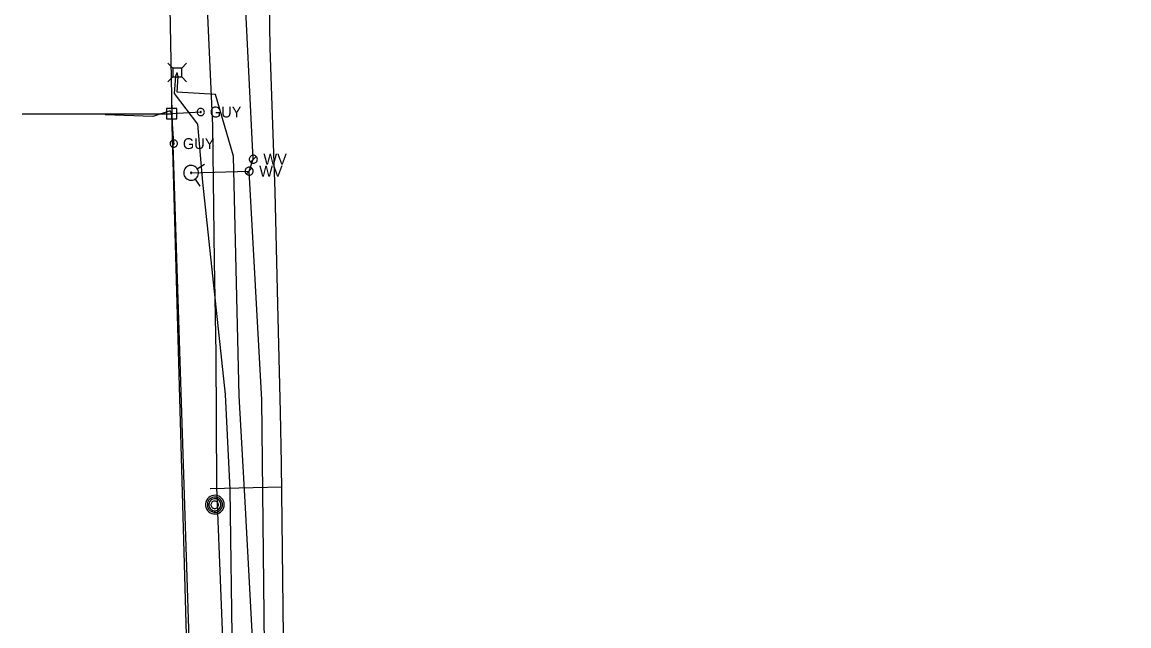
# Model space of a CAD drawing. Extents: x 596028 to 606371, y 330010 to 403088.
# Drawn here: x 601755.4 to 602146.4, y 398506.3 to 398719.7 of the extents above; entities that cross this region are included whole.
import ezdxf

# ---------------------------------------------------------------- set-up
doc = ezdxf.new("R2010")
doc.units = 0
for name, color, linetype in [('E_UTL_AG_Bold', 7, 'Continuous'), ('E_UTL_EGuyWire', 7, 'Continuous'), ('E_UTL_EPowerPole', 7, 'Continuous'), ('E_UTL_FO_UG', 7, 'Continuous'), ('E_UTL_G_UG', 7, 'Continuous'), ('E_UTL_MH', 7, 'Continuous'), ('E_UTL_Overhead', 7, 'Continuous'), ('E_UTL_SAN_UG', 7, 'Continuous'), ('E_UTL_TV_UG', 7, 'Continuous'), ('E_UTL_W', 7, 'Continuous'), ('E_UTL_W_UG', 7, 'Continuous'), ('E_UTL_WHydrant', 7, 'Continuous')]:
    doc.layers.add(name, color=color, linetype=linetype)

msp = doc.modelspace()

# ---------------------------------------------------------------- linework, layer by layer
at = {"layer": 'E_UTL_AG_Bold'}
for points in [[(601808.66, 398703.5), (601806.91, 398705.25)], [(601811.76, 398703.5), (601808.66, 398703.5)], [(601808.66, 398703.5), (601808.66, 398700.4)], [(601811.76, 398703.5), (601813.51, 398705.25)], [(601811.76, 398700.4), (601811.76, 398703.5)], [(601808.66, 398700.4), (601806.91, 398698.65)], [(601808.66, 398700.4), (601811.76, 398700.4)], [(601811.76, 398700.4), (601813.51, 398698.65)]]:
    msp.add_lwpolyline(points, dxfattribs=at)
at = {"layer": 'E_UTL_EGuyWire'}
for p in [(601818.49, 398687.95), (601808.96, 398676.78)]:
    msp.add_line(p, (601808.29, 398687.36), dxfattribs=at)
for points in [[(601819.77, 398687.95), (601819.75, 398688.19), (601819.68, 398688.43), (601819.57, 398688.64), (601819.42, 398688.84), (601819.23, 398689), (601819.02, 398689.12), (601818.79, 398689.2), (601818.55, 398689.23), (601818.3, 398689.22), (601818.07, 398689.16), (601817.85, 398689.06), (601817.65, 398688.92), (601817.48, 398688.74), (601817.35, 398688.54), (601817.26, 398688.31), (601817.21, 398688.07), (601817.21, 398687.83), (601817.26, 398687.59), (601817.35, 398687.36), (601817.48, 398687.16), (601817.65, 398686.98), (601817.85, 398686.84), (601818.07, 398686.74), (601818.3, 398686.68), (601818.55, 398686.67), (601818.79, 398686.7), (601819.02, 398686.78), (601819.23, 398686.91), (601819.42, 398687.07), (601819.57, 398687.26), (601819.68, 398687.47), (601819.75, 398687.71), (601819.77, 398687.95)], [(601818.65, 398687.95), (601818.64, 398687.98), (601818.64, 398688.01), (601818.62, 398688.04), (601818.6, 398688.06), (601818.58, 398688.08), (601818.55, 398688.1), (601818.53, 398688.11), (601818.49, 398688.11), (601818.46, 398688.11), (601818.43, 398688.1), (601818.41, 398688.09), (601818.38, 398688.07), (601818.36, 398688.05), (601818.34, 398688.02), (601818.33, 398688), (601818.33, 398687.97), (601818.33, 398687.94), (601818.33, 398687.91), (601818.34, 398687.88), (601818.36, 398687.85), (601818.38, 398687.83), (601818.41, 398687.81), (601818.43, 398687.8), (601818.46, 398687.79), (601818.49, 398687.79), (601818.53, 398687.79), (601818.55, 398687.8), (601818.58, 398687.82), (601818.6, 398687.84), (601818.62, 398687.86), (601818.64, 398687.89), (601818.64, 398687.92), (601818.65, 398687.95)], [(601810.25, 398676.78), (601810.22, 398677.02), (601810.16, 398677.26), (601810.04, 398677.48), (601809.89, 398677.67), (601809.71, 398677.83), (601809.5, 398677.95), (601809.27, 398678.03), (601809.03, 398678.06), (601808.78, 398678.05), (601808.54, 398677.99), (601808.32, 398677.89), (601808.12, 398677.75), (601807.96, 398677.57), (601807.82, 398677.37), (601807.73, 398677.14), (601807.69, 398676.9), (601807.69, 398676.66), (601807.73, 398676.42), (601807.82, 398676.19), (601807.96, 398675.99), (601808.12, 398675.81), (601808.32, 398675.67), (601808.54, 398675.57), (601808.78, 398675.51), (601809.03, 398675.5), (601809.27, 398675.53), (601809.5, 398675.61), (601809.71, 398675.74), (601809.89, 398675.9), (601810.04, 398676.09), (601810.16, 398676.3), (601810.22, 398676.54), (601810.25, 398676.78)], [(601809.12, 398676.78), (601809.12, 398676.81), (601809.11, 398676.84), (601809.1, 398676.87), (601809.08, 398676.89), (601809.06, 398676.91), (601809.03, 398676.93), (601809, 398676.94), (601808.97, 398676.94), (601808.94, 398676.94), (601808.91, 398676.93), (601808.88, 398676.92), (601808.86, 398676.9), (601808.84, 398676.88), (601808.82, 398676.86), (601808.81, 398676.83), (601808.8, 398676.8), (601808.8, 398676.77), (601808.81, 398676.74), (601808.82, 398676.71), (601808.84, 398676.68), (601808.86, 398676.66), (601808.88, 398676.64), (601808.91, 398676.63), (601808.94, 398676.62), (601808.97, 398676.62), (601809, 398676.63), (601809.03, 398676.64), (601809.06, 398676.65), (601809.08, 398676.67), (601809.1, 398676.69), (601809.11, 398676.72), (601809.12, 398676.75), (601809.12, 398676.78)]]:
    msp.add_lwpolyline(points, dxfattribs=at)
at = {"layer": 'E_UTL_EPowerPole'}
for points in [[(601808.26, 398689.2), (601808.26, 398692.11)], [(601810.1, 398689.2), (601806.41, 398689.2)], [(601806.41, 398689.2), (601806.41, 398685.51)], [(601808.53, 398687.36), (601808.52, 398687.41), (601808.51, 398687.45), (601808.49, 398687.49), (601808.46, 398687.53), (601808.43, 398687.55), (601808.39, 398687.58), (601808.34, 398687.59), (601808.3, 398687.6), (601808.25, 398687.6), (601808.21, 398687.59), (601808.17, 398687.57), (601808.13, 398687.54), (601808.1, 398687.51), (601808.08, 398687.47), (601808.06, 398687.43), (601808.05, 398687.38), (601808.05, 398687.34), (601808.06, 398687.29), (601808.08, 398687.25), (601808.1, 398687.21), (601808.13, 398687.18), (601808.17, 398687.15), (601808.21, 398687.14), (601808.25, 398687.12), (601808.3, 398687.12), (601808.34, 398687.13), (601808.39, 398687.14), (601808.43, 398687.17), (601808.46, 398687.2), (601808.49, 398687.23), (601808.51, 398687.27), (601808.52, 398687.32), (601808.53, 398687.36)], [(601810.1, 398685.51), (601810.1, 398689.2)], [(601806.41, 398685.51), (601810.1, 398685.51)]]:
    msp.add_lwpolyline(points, dxfattribs=at)
at = {"layer": 'E_UTL_FO_UG'}
for points in [[(601827.68, 398416.8), (601830.37, 398452.5), (601829.71, 398494.44), (601828.86, 398554.53), (601827.22, 398588.07), (601819.23, 398663.17), (601817.49, 398683.62), (601809.23, 398694.49), (601809.67, 398700.68), (601810.21, 398701.95)], [(601836.87, 398451.97), (601837.3, 398493.22), (601834.18, 398550.11), (601832.08, 398587.67), (601830.06, 398672.32), (601823.65, 398694.11), (601810.18, 398694.96), (601810.52, 398700.52), (601810.21, 398701.95)], [(601808.29, 398687.36), (601807.7, 398688.36), (601801.6, 398686.42), (601784.68, 398686.93)]]:
    msp.add_lwpolyline(points, dxfattribs=at)
at = {"layer": 'E_UTL_G_UG'}
for points in [[(601855.19, 398226.11), (601853.33, 398255.76), (601852.25, 398295.67), (601850.77, 398338.85), (601850.19, 398384.26), (601848.38, 398433.34), (601848.23, 398435.09), (601847.69, 398450.57), (601847.68, 398451.16), (601847.93, 398482.27), (601847.04, 398563.69), (601846.65, 398581.88), (601845.72, 398620.07), (601844.78, 398659.8), (601843.05, 398710.64), (601842.26, 398757.97), (601841.06, 398820.62), (601839.42, 398879.66)], [(601821.83, 398554.84), (601847.12, 398555.39)]]:
    msp.add_lwpolyline(points, dxfattribs=at)
at = {"layer": 'E_UTL_MH'}
for points in [[(601826.8, 398549.14), (601826.74, 398549.77), (601826.56, 398550.37), (601826.27, 398550.93), (601825.88, 398551.42), (601825.41, 398551.83), (601824.87, 398552.14), (601824.27, 398552.35), (601823.65, 398552.44), (601823.03, 398552.41), (601822.42, 398552.26), (601821.85, 398552), (601821.33, 398551.64), (601820.9, 398551.18), (601820.56, 398550.66), (601820.33, 398550.07), (601820.21, 398549.46), (601820.21, 398548.83), (601820.33, 398548.21), (601820.56, 398547.63), (601820.9, 398547.1), (601821.33, 398546.65), (601821.85, 398546.29), (601822.42, 398546.02), (601823.03, 398545.88), (601823.65, 398545.85), (601824.27, 398545.94), (601824.87, 398546.14), (601825.41, 398546.45), (601825.88, 398546.87), (601826.27, 398547.36), (601826.56, 398547.92), (601826.74, 398548.52), (601826.8, 398549.14)], [(601826.18, 398549.14), (601826.13, 398549.65), (601825.99, 398550.13), (601825.75, 398550.59), (601825.44, 398550.99), (601825.06, 398551.32), (601824.61, 398551.57), (601824.13, 398551.74), (601823.63, 398551.81), (601823.12, 398551.79), (601822.63, 398551.67), (601822.16, 398551.46), (601821.75, 398551.16), (601821.4, 398550.79), (601821.12, 398550.37), (601820.93, 398549.89), (601820.84, 398549.39), (601820.84, 398548.88), (601820.93, 398548.38), (601821.12, 398547.91), (601821.4, 398547.48), (601821.75, 398547.12), (601822.16, 398546.82), (601822.63, 398546.61), (601823.12, 398546.49), (601823.63, 398546.46), (601824.13, 398546.54), (601824.61, 398546.7), (601825.06, 398546.96), (601825.44, 398547.29), (601825.75, 398547.69), (601825.99, 398548.14), (601826.13, 398548.63), (601826.18, 398549.14)], [(601825.62, 398549.11), (601825.58, 398549.51), (601825.46, 398549.9), (601825.28, 398550.26), (601825.03, 398550.58), (601824.72, 398550.84), (601824.37, 398551.05), (601823.99, 398551.18), (601823.59, 398551.24), (601823.18, 398551.22), (601822.79, 398551.12), (601822.42, 398550.95), (601822.09, 398550.72), (601821.81, 398550.43), (601821.6, 398550.09), (601821.44, 398549.71), (601821.37, 398549.31), (601821.37, 398548.91), (601821.44, 398548.51), (601821.6, 398548.13), (601821.81, 398547.79), (601822.09, 398547.5), (601822.42, 398547.27), (601822.79, 398547.1), (601823.18, 398547), (601823.59, 398546.98), (601823.99, 398547.04), (601824.37, 398547.17), (601824.72, 398547.38), (601825.03, 398547.64), (601825.28, 398547.96), (601825.46, 398548.32), (601825.58, 398548.71), (601825.62, 398549.11)], [(601824.76, 398549.09), (601824.74, 398549.35), (601824.67, 398549.59), (601824.55, 398549.81), (601824.39, 398550.01), (601824.2, 398550.18), (601823.98, 398550.31), (601823.74, 398550.39), (601823.49, 398550.43), (601823.24, 398550.41), (601822.99, 398550.35), (601822.76, 398550.25), (601822.56, 398550.1), (601822.38, 398549.92), (601822.25, 398549.71), (601822.15, 398549.47), (601822.1, 398549.22), (601822.1, 398548.97), (601822.15, 398548.72), (601822.25, 398548.48), (601822.38, 398548.27), (601822.56, 398548.09), (601822.76, 398547.94), (601822.99, 398547.84), (601823.24, 398547.78), (601823.49, 398547.76), (601823.74, 398547.8), (601823.98, 398547.88), (601824.2, 398548.01), (601824.39, 398548.18), (601824.55, 398548.37), (601824.67, 398548.6), (601824.74, 398548.84), (601824.76, 398549.09)]]:
    msp.add_lwpolyline(points, dxfattribs=at)
at = {"layer": 'E_UTL_Overhead'}
for points in [[(601799.71, 399128), (601802.67, 398978.9), (601805.44, 398837.6), (601808.29, 398687.36), (601814.03, 398508.79), (601815.62, 398465.02), (601815.47, 398454.62), (601818.52, 398272.77), (601842.51, 398204.94), (601846.66, 398206.83), (601971.29, 398212.9), (602201.47, 398217.45), (602455.18, 398214.45), (602672.91, 398212.36), (602889.72, 398211.91), (603174.13, 398213.34), (603438.35, 398217.5), (603564.62, 398219.01), (603722.34, 398221.33)], [(601755.39, 398687.36), (601808.29, 398687.36)]]:
    msp.add_lwpolyline(points, dxfattribs=at)
at = {"layer": 'E_UTL_SAN_UG'}
msp.add_lwpolyline([(601834.58, 397979.3), (601827.27, 398477.97), (601824.22, 398555.37), (601823.94, 398602.6), (601823.36, 398635.14), (601822.76, 398683.08), (601820.93, 398724.67), (601817.01, 398811.67), (601816.14, 398892.72), (601815.6, 398929.5), (601815.23, 398967.73), (601816.12, 399020.67), (601816.07, 399067.52), (601809, 399163.56), (601809.63, 399289.25), (601808.51, 399354.86), (601805.68, 399399.45), (601802.75, 399484.94), (601799.12, 399562.02), (601798.13, 399736.67), (601901.37, 399736.39)], dxfattribs=at)
at = {"layer": 'E_UTL_TV_UG'}
msp.add_lwpolyline([(601819.99, 398272.77), (601808.29, 398687.36)], dxfattribs=at)
at = {"layer": 'E_UTL_W'}
for points in [[(601838.49, 398671.26), (601838.46, 398671.53), (601838.38, 398671.79), (601838.26, 398672.03), (601838.09, 398672.24), (601837.89, 398672.42), (601837.65, 398672.56), (601837.4, 398672.65), (601837.13, 398672.69), (601836.86, 398672.67), (601836.59, 398672.61), (601836.35, 398672.5), (601836.13, 398672.34), (601835.94, 398672.14), (601835.79, 398671.91), (601835.69, 398671.66), (601835.64, 398671.4), (601835.64, 398671.13), (601835.69, 398670.86), (601835.79, 398670.61), (601835.94, 398670.38), (601836.13, 398670.18), (601836.35, 398670.03), (601836.59, 398669.91), (601836.86, 398669.85), (601837.13, 398669.84), (601837.4, 398669.88), (601837.65, 398669.96), (601837.89, 398670.1), (601838.09, 398670.28), (601838.26, 398670.49), (601838.38, 398670.73), (601838.46, 398670.99), (601838.49, 398671.26)], [(601836.05, 398670.25), (601838.07, 398672.27)], [(601837, 398667.05), (601836.98, 398667.32), (601836.9, 398667.58), (601836.78, 398667.82), (601836.61, 398668.03), (601836.4, 398668.21), (601836.17, 398668.34), (601835.91, 398668.43), (601835.64, 398668.47), (601835.37, 398668.46), (601835.11, 398668.39), (601834.86, 398668.28), (601834.64, 398668.12), (601834.45, 398667.93), (601834.31, 398667.7), (601834.21, 398667.45), (601834.16, 398667.18), (601834.16, 398666.91), (601834.21, 398666.64), (601834.31, 398666.39), (601834.45, 398666.16), (601834.64, 398665.97), (601834.86, 398665.81), (601835.11, 398665.7), (601835.37, 398665.63), (601835.64, 398665.62), (601835.91, 398665.66), (601836.17, 398665.75), (601836.4, 398665.88), (601836.61, 398666.06), (601836.78, 398666.27), (601836.9, 398666.52), (601836.98, 398666.78), (601837, 398667.05)], [(601834.57, 398666.04), (601836.58, 398668.05)]]:
    msp.add_lwpolyline(points, dxfattribs=at)
at = {"layer": 'E_UTL_W_UG'}
for points in [[(601824.16, 398197.27), (601840.45, 398196.71), (601841.34, 398199.83), (601841.28, 398342.75), (601840.62, 398415.75), (601841.5, 398421.17), (601841.39, 398465.47), (601840.94, 398510.19), (601840.03, 398586.22), (601835.58, 398667.05), (601837.06, 398671.26), (601833.62, 398740.72), (601832.23, 398798.33), (601831.17, 398840.3), (601829.18, 398889.33), (601827.46, 398929.19), (601827.81, 398993.9), (601827.18, 399023.94), (601825.9, 399089.09)], [(601815.1, 398666.46), (601835.58, 398667.05)]]:
    msp.add_lwpolyline(points, dxfattribs=at)
at = {"layer": 'E_UTL_WHydrant'}
for points in [[(601814.53, 398663.9), (601815.02, 398663.84), (601815.52, 398663.87), (601816, 398664), (601816.45, 398664.21), (601816.85, 398664.51), (601817.19, 398664.88), (601817.45, 398665.3), (601817.63, 398665.77), (601817.71, 398666.26), (601817.7, 398666.76), (601817.6, 398667.25), (601817.4, 398667.71), (601817.13, 398668.12), (601816.77, 398668.47), (601816.36, 398668.75), (601815.9, 398668.95), (601815.42, 398669.06), (601814.92, 398669.07), (601814.43, 398668.99), (601813.96, 398668.82), (601813.53, 398668.56), (601813.16, 398668.23), (601812.86, 398667.83), (601812.64, 398667.38), (601812.51, 398666.9), (601812.47, 398666.4), (601812.53, 398665.91), (601812.68, 398665.43), (601812.92, 398664.99), (601813.24, 398664.61), (601813.62, 398664.29), (601814.06, 398664.05), (601814.53, 398663.9)], [(601817.28, 398667.85), (601819.84, 398669.48)], [(601815.05, 398666.26), (601815.09, 398666.26), (601815.13, 398666.26), (601815.17, 398666.27), (601815.2, 398666.29), (601815.23, 398666.31), (601815.26, 398666.34), (601815.28, 398666.37), (601815.29, 398666.4), (601815.3, 398666.44), (601815.3, 398666.48), (601815.29, 398666.52), (601815.27, 398666.55), (601815.25, 398666.58), (601815.22, 398666.61), (601815.19, 398666.63), (601815.16, 398666.65), (601815.12, 398666.66), (601815.08, 398666.66), (601815.05, 398666.65), (601815.01, 398666.64), (601814.98, 398666.62), (601814.95, 398666.59), (601814.93, 398666.56), (601814.91, 398666.53), (601814.9, 398666.49), (601814.9, 398666.45), (601814.9, 398666.41), (601814.91, 398666.38), (601814.93, 398666.34), (601814.95, 398666.32), (601814.98, 398666.29), (601815.02, 398666.27), (601815.05, 398666.26)], [(601816.49, 398664.27), (601818.12, 398661.71)]]:
    msp.add_lwpolyline(points, dxfattribs=at)

# ---------------------------------------------------------------- texts
at = {"layer": 'E_UTL_EGuyWire'}
for p in [(601821.7, 398686.03), (601812.17, 398674.86)]:
    msp.add_text('GUY', height=3.85, dxfattribs=at).set_placement(p)
at = {"layer": 'E_UTL_W'}
for p in [(601840.62, 398669.34), (601839.14, 398665.12)]:
    msp.add_text('WV', height=3.85, dxfattribs=at).set_placement(p)

doc.saveas('drawing.dxf')
